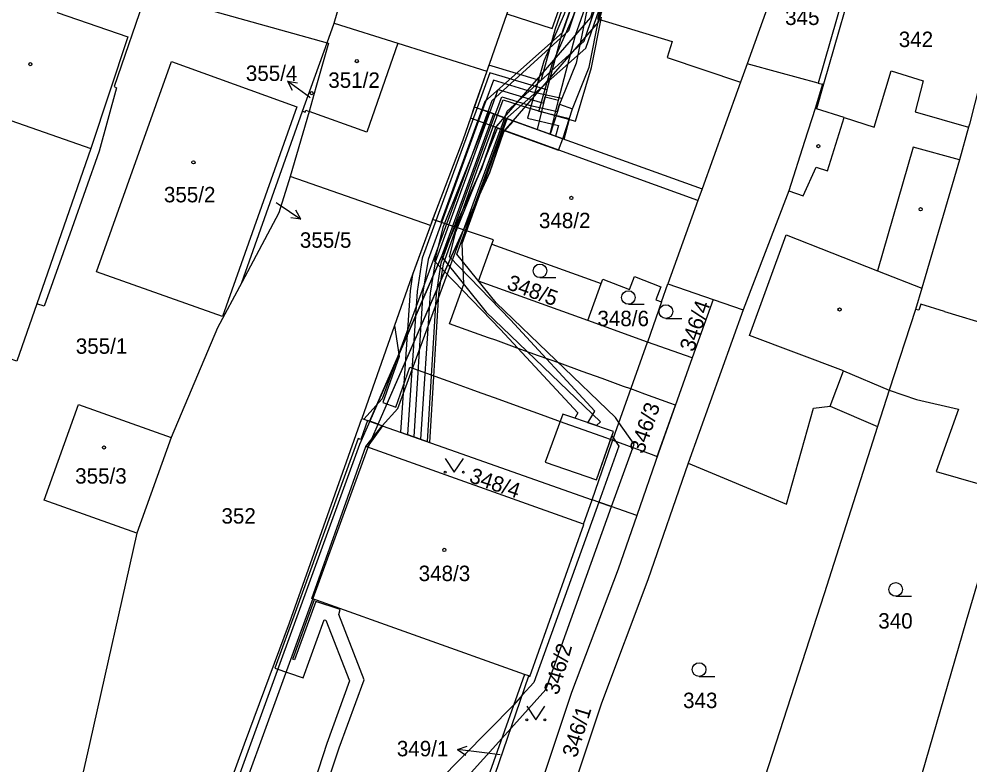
# Model space of a CAD drawing. Extents: x -644096 to -634268, y -1141430 to -1133463.
# Drawn here: x -639673.5 to -639568.7, y -1138210.9 to -1138128.6 of the extents above; entities that cross this region are included whole.
import ezdxf

# ---------------------------------------------------------------- set-up
doc = ezdxf.new("R2010")
doc.units = 0
for name, color, linetype in [('B_Hranice _3D', 7, 'Continuous'), ('M_Svah_Nasyp', 7, 'Continuous'), ('M_Svah_Zarez', 7, 'Continuous'), ('spodek_zarez', 7, 'Continuous'), ('svrsek_osa_sjezdy', 7, 'Continuous'), ('svrsek_osa_terminal_VRT', 7, 'Continuous'), ('svrsek_osa_VRT', 7, 'Continuous'), ('svrsek_popisy_VRT', 7, 'Continuous'), ('terminal_VRT', 7, 'Continuous')]:
    doc.layers.add(name, color=color, linetype=linetype)

msp = doc.modelspace()

# ---------------------------------------------------------------- linework, layer by layer
at = {"layer": 'B_Hranice _3D'}
for points in [[(-639634.84, -1138172.96), (-639633.9, -1138173.3), (-639625.96, -1138155.1), (-639621.58, -1138145.51), (-639620.07, -1138141.06), (-639619.01, -1138139.84), (-639609.58, -1138128.93), (-639606.79, -1138119.99), (-639609.01, -1138119.3), (-639607.44, -1138114.89), (-639608.39, -1138114.57), (-639610.29, -1138119.94), (-639608.05, -1138120.65), (-639610.48, -1138128.43), (-639620.02, -1138139.48), (-639620.95, -1138140.56), (-639622.52, -1138145.15), (-639626.88, -1138154.7)], [(-639608.39, -1138114.57), (-639610.29, -1138119.94), (-639608.05, -1138120.65), (-639610.48, -1138128.43), (-639620.02, -1138139.48), (-639619.01, -1138139.84), (-639609.58, -1138128.93), (-639606.79, -1138119.99), (-639609.01, -1138119.3), (-639607.44, -1138114.89)], [(-639635.48, -1138172.74), (-639633.44, -1138173.46), (-639631.72, -1138171.57), (-639619.94, -1138139.5), (-639619.67, -1138138.76), (-639611.16, -1138131.03), (-639605.91, -1138115.41), (-639607.81, -1138114.77), (-639612.9, -1138129.91), (-639621.37, -1138137.62), (-639621.81, -1138138.83), (-639633.46, -1138170.51)], [(-639630.65, -1138174.44), (-639629.18, -1138174.96), (-639628.11, -1138158.83), (-639627.57, -1138155.37), (-639621.59, -1138138.91), (-639620.67, -1138136.39), (-639615.65, -1138137.88), (-639615.48, -1138137.18), (-639614.02, -1138137.54), (-639612.11, -1138130.39), (-639609.61, -1138123.27), (-639607.21, -1138116.35), (-639606.81, -1138115.11), (-639608.23, -1138114.63), (-639608.63, -1138115.87), (-639611.03, -1138122.77), (-639613.55, -1138129.95), (-639615.28, -1138136.42), (-639621.59, -1138134.55), (-639622.99, -1138138.41), (-639629.03, -1138154.99), (-639629.61, -1138158.67)], [(-639607.1, -1138115.51), (-639610.96, -1138127.98), (-639612.07, -1138133.48), (-639613.63, -1138137.38), (-639616.87, -1138136.66), (-639621.19, -1138135.33), (-639622.39, -1138138.62), (-639628.4, -1138155.11), (-639628.97, -1138158.74), (-639629.95, -1138174.69), (-639628.47, -1138175.21), (-639627.47, -1138158.9), (-639626.94, -1138155.49), (-639620.98, -1138139.13), (-639620.27, -1138137.19), (-639617.25, -1138138.12), (-639614.13, -1138138.8), (-639613.88, -1138138), (-639612.46, -1138138.5), (-639610.63, -1138133.92), (-639609.5, -1138128.36), (-639606.12, -1138117.39), (-639605.89, -1138117.46), (-639605.45, -1138116.02)], [(-639622.47, -1138138.59), (-639619.65, -1138139.61), (-639619.58, -1138139.42), (-639610.98, -1138131.81), (-639605.37, -1138115.6), (-639605.74, -1138115.47), (-639608.21, -1138114.63), (-639613.56, -1138130.09), (-639622.14, -1138137.68)], [(-639608.69, -1138115), (-639613.37, -1138128.08), (-639615.63, -1138133.26), (-639617.44, -1138139.54), (-639614.01, -1138140.35), (-639614.32, -1138141.52), (-639613.38, -1138141.86), (-639612.77, -1138139.61), (-639616.18, -1138138.8), (-639614.69, -1138133.6), (-639612.43, -1138128.44), (-639607.75, -1138115.34)], [(-639608.23, -1138114.63), (-639608.63, -1138115.87), (-639611.03, -1138122.77), (-639613.55, -1138129.95), (-639615.28, -1138136.42), (-639615.48, -1138137.18), (-639615.65, -1138137.88), (-639616.34, -1138140.8), (-639614.92, -1138141.31), (-639614.02, -1138137.54), (-639612.11, -1138130.39), (-639609.61, -1138123.27), (-639607.21, -1138116.35), (-639606.81, -1138115.11)], [(-639614.93, -1138141.31), (-639613.52, -1138141.81), (-639612.46, -1138138.5), (-639610.63, -1138133.92), (-639609.5, -1138128.36), (-639606.12, -1138117.39), (-639605.89, -1138117.46), (-639605.45, -1138116.02), (-639607.1, -1138115.51), (-639610.96, -1138127.98), (-639612.07, -1138133.48), (-639613.63, -1138137.38), (-639613.88, -1138138), (-639614.13, -1138138.8)], [(-639622.47, -1138138.59), (-639626.97, -1138151.01), (-639627.89, -1138150.71), (-639628.14, -1138151.39), (-639630.43, -1138157.7), (-639632.09, -1138162.4), (-639631.6, -1138165.81), (-639633.37, -1138170.89), (-639631.96, -1138171.4), (-639630.39, -1138167.02), (-639627.66, -1138168), (-639625.3, -1138168.85), (-639623.69, -1138169.43), (-639622.96, -1138169.69), (-639620.6, -1138170.54), (-639618.25, -1138171.39), (-639615.9, -1138172.24), (-639613.4, -1138173.13), (-639611.2, -1138173.92), (-639608.82, -1138174.78), (-639608.02, -1138175.07), (-639606.49, -1138175.62), (-639603.76, -1138176.6), (-639603.11, -1138176.84), (-639602.98, -1138176.45), (-639601.1, -1138171.18), (-639601.73, -1138170.96), (-639604.48, -1138169.97), (-639606.03, -1138169.41), (-639606.82, -1138169.12), (-639609.18, -1138168.27), (-639611.4, -1138167.47), (-639613.87, -1138166.58), (-639616.21, -1138165.74), (-639618.56, -1138164.89), (-639620.92, -1138164.04), (-639621.71, -1138163.76), (-639623.27, -1138163.2), (-639626.01, -1138162.21), (-639624.43, -1138157.84), (-639624.64, -1138153.38), (-639619.65, -1138139.61)], [(-639620, -1138139.48), (-639620.9, -1138140.51), (-639622.51, -1138145.14), (-639626.89, -1138154.72), (-639634.83, -1138172.97), (-639635.95, -1138175.55), (-639652.4, -1138220.71), (-639651.43, -1138220.96), (-639635.03, -1138175.93), (-639635, -1138175.87), (-639634.58, -1138174.9), (-639633.89, -1138173.3), (-639625.97, -1138155.12), (-639621.59, -1138145.52), (-639620.02, -1138141.03), (-639618.98, -1138139.85)], [(-639613.54, -1138141.8), (-639621.65, -1138138.89), (-639626.78, -1138151.6), (-639627.67, -1138155.3), (-639620.39, -1138162.83), (-639611.86, -1138172.05), (-639612.21, -1138172.63), (-639613.53, -1138172.17), (-639615.46, -1138177.47), (-639609.8, -1138179.43), (-639607.94, -1138174.1), (-639610.76, -1138173.13), (-639609.98, -1138171.87), (-639619.29, -1138161.79), (-639626.01, -1138154.84), (-639625.34, -1138152.06), (-639620.73, -1138140.63), (-639613.99, -1138143.06)], [(-639621.18, -1138139.06), (-639626.91, -1138154.81), (-639621.98, -1138160.94), (-639609.36, -1138173.04), (-639609.81, -1138173.45), (-639613.53, -1138172.17), (-639615.46, -1138177.47), (-639609.8, -1138179.43), (-639608.11, -1138174.59), (-639607.94, -1138174.83), (-639607.35, -1138175.7), (-639609.57, -1138181.88), (-639608.15, -1138182.38), (-639605.67, -1138175.48), (-639607.33, -1138173.09), (-639607.7, -1138172.56), (-639620.88, -1138159.92), (-639625.21, -1138154.53), (-639619.77, -1138139.56)], [(-639652.4, -1138220.71), (-639651.43, -1138220.96), (-639635.03, -1138175.93), (-639635, -1138175.87), (-639634.58, -1138174.9), (-639633.89, -1138173.3), (-639634.83, -1138172.97), (-639635.95, -1138175.55)], [(-639609.57, -1138181.88), (-639616.73, -1138201.79), (-639618, -1138203.2), (-639618.94, -1138204.25), (-639635.7, -1138221.23), (-639636.6, -1138224.77), (-639635.15, -1138225.15), (-639634.48, -1138222.49), (-639633.04, -1138222.17), (-639620.27, -1138207.97), (-639619.26, -1138206.85), (-639615.41, -1138202.57), (-639608.15, -1138182.38)]]:
    msp.add_lwpolyline(points, close=True, dxfattribs=at)
for points in [[(-639609.44, -1138115.62), (-639614.36, -1138129.67), (-639615.95, -1138135.43), (-639621.69, -1138133.7), (-639621.92, -1138134.36), (-639624.56, -1138141.97), (-639627.59, -1138149.88), (-639628.14, -1138151.39), (-639630.1, -1138156.79), (-639630.38, -1138158.58), (-639631.42, -1138174.17), (-639628.21, -1138175.31), (-639627.19, -1138158.93), (-639626.68, -1138155.6), (-639622.86, -1138144.95), (-639620.11, -1138137.53), (-639617.35, -1138138.38), (-639612.12, -1138139.86), (-639610.36, -1138133.94), (-639609.25, -1138128.41)], [(-639640.06, -1138214.65), (-639638.22, -1138209), (-639635.44, -1138201.48), (-639635.88, -1138200.35), (-639638.25, -1138194.29), (-639638.08, -1138193.75), (-639640.79, -1138192.85), (-639643.12, -1138199.29), (-639643.31, -1138199.23), (-639640.93, -1138192.63), (-639641.23, -1138192.52), (-639635.27, -1138175.77), (-639635.09, -1138175.83), (-639633.37, -1138173.49), (-639633.44, -1138173.46), (-639635.06, -1138172.89), (-639635.8, -1138174.99), (-639636.09, -1138174.88), (-639642.92, -1138193.67), (-639645.29, -1138200.19), (-639642.16, -1138201.27), (-639639.86, -1138194.86), (-639639.67, -1138194.93), (-639637.06, -1138201.6), (-639639.56, -1138208.5), (-639641.39, -1138214.19)]]:
    msp.add_lwpolyline(points, dxfattribs=at)
at = {"layer": 'M_Svah_Nasyp'}
for p, q in [((-639581.34, -1138121.73), (-639585.35, -1138135.66)), ((-639631.73, -1138131.27), (-639621.92, -1138134.36)), ((-639589.7, -1138134.49), (-639593.2, -1138133.54)), ((-639585.35, -1138135.66), (-639589.7, -1138134.49)), ((-639579.18, -1138140.52), (-639577.3, -1138134.31)), ((-639577.3, -1138134.31), (-639573.77, -1138135.42)), ((-639573.77, -1138135.42), (-639574.66, -1138138.85)), ((-639683.8, -1138136.53), (-639665.6, -1138142.88)), ((-639584.77, -1138135.8), (-639585.55, -1138138.51)), ((-639585.35, -1138135.66), (-639584.89, -1138135.77)), ((-639585.55, -1138138.51), (-639585.69, -1138138.47)), ((-639582.5, -1138139.47), (-639585.55, -1138138.51)), ((-639598.62, -1138148.6), (-639623.72, -1138139.55)), ((-639584.32, -1138145.34), (-639582.5, -1138139.47)), ((-639582.5, -1138139.47), (-639579.18, -1138140.52)), ((-639574.66, -1138138.85), (-639568.75, -1138140.54)), ((-639574.86, -1138142.75), (-639578.8, -1138156.38)), ((-639569.75, -1138144.15), (-639574.86, -1138142.75)), ((-639586.99, -1138148.11), (-639585.57, -1138144.93)), ((-639585.57, -1138144.93), (-639584.32, -1138145.34)), ((-639588.6, -1138147.57), (-639586.99, -1138148.11)), ((-639592.91, -1138163.52), (-639588.88, -1138152.42)), ((-639588.88, -1138152.42), (-639578.8, -1138156.38)), ((-639578.8, -1138156.38), (-639573.91, -1138158.3)), ((-639574.24, -1138160.73), (-639574.6, -1138160.64)), ((-639574.03, -1138160.05), (-639574.24, -1138160.73)), ((-639571.41, -1138160.85), (-639574.03, -1138160.05)), ((-639571.41, -1138160.85), (-639561.59, -1138163.84)), ((-639582.54, -1138167.41), (-639592.91, -1138163.52)), ((-639584.01, -1138171.32), (-639582.54, -1138167.41)), ((-639582.54, -1138167.41), (-639577.53, -1138169.53))]:
    msp.add_line(p, q, dxfattribs=at)
for points in [[(-639619.72, -1138128.01), (-639614.7, -1138129.66), (-639612.7, -1138124.04), (-639608.76, -1138125.42), (-639609.71, -1138128.59), (-639601.45, -1138131.08), (-639602.03, -1138132.84), (-639593.93, -1138135.56)], [(-639621.35, -1138153.44), (-639621.18, -1138152.94), (-639627.89, -1138150.71)], [(-639617.75, -1138200.89), (-639641.23, -1138192.52), (-639635.27, -1138175.77)]]:
    msp.add_lwpolyline(points, dxfattribs=at)
at = {"layer": 'M_Svah_Zarez'}
for centre in [(-639672.28, -1138133.58), (-639636.25, -1138133.24), (-639641.23, -1138136.78), (-639585.33, -1138142.62), (-639654.28, -1138144.41), (-639612.58, -1138148.33), (-639574.05, -1138149.58), (-639582.99, -1138160.64), (-639664.15, -1138175.87), (-639626.6, -1138187.16)]:
    msp.add_circle(centre, 0.175, dxfattribs=at)
at = {"layer": 'spodek_zarez'}
msp.add_circle((-638683.07, -1137056.85), 1378.08, dxfattribs=at)
at = {"layer": 'svrsek_osa_sjezdy'}
for p, q in [((-639616.05, -1138157.13), (-639614.3, -1138157.13)), ((-639606.29, -1138160.07), (-639604.54, -1138160.07)), ((-639602.15, -1138161.62), (-639600.4, -1138161.62)), ((-639576.8, -1138192.27), (-639575.05, -1138192.27)), ((-639598.49, -1138201.11), (-639596.74, -1138201.11))]:
    msp.add_line(p, q, dxfattribs=at)
for points in [[(-639626.5, -1138177.08), (-639625.5, -1138178.58), (-639624.5, -1138177.08)], [(-639617.5, -1138204.41), (-639616.5, -1138205.91), (-639615.5, -1138204.41)]]:
    msp.add_lwpolyline(points, dxfattribs=at)
for centre, radius in [((-639616.05, -1138156.38), 0.75), ((-639606.29, -1138159.32), 0.75), ((-639602.15, -1138160.87), 0.75), ((-639626.5, -1138178.58), 0.1), ((-639624.5, -1138178.58), 0.1), ((-639576.8, -1138191.52), 0.75), ((-639598.49, -1138200.36), 0.75), ((-639617.5, -1138205.91), 0.1), ((-639615.5, -1138205.91), 0.1)]:
    msp.add_circle(centre, radius, dxfattribs=at)
at = {"layer": 'svrsek_osa_terminal_VRT'}
msp.add_arc((-642050.26, -1145189.6), 8802.25, 41.413152, 75.317049, dxfattribs=at)
at = {"layer": 'svrsek_popisy_VRT'}
for p, q in [((-639641.48, -1138137.22), (-639643.91, -1138135.46)), ((-639643.91, -1138135.46), (-639642.8, -1138135.64)), ((-639643.91, -1138135.46), (-639643.39, -1138136.45)), ((-639641.4, -1138137.28), (-639641.48, -1138137.22)), ((-639645.15, -1138148.85), (-639644.92, -1138149)), ((-639644.92, -1138149), (-639642.43, -1138150.68)), ((-639642.43, -1138150.68), (-639642.98, -1138149.7)), ((-639642.43, -1138150.68), (-639643.54, -1138150.53)), ((-639625.14, -1138209.18), (-639624.08, -1138208.81)), ((-639622.16, -1138209.55), (-639625.14, -1138209.18)), ((-639625.14, -1138209.18), (-639624.21, -1138209.8)), ((-639620.45, -1138209.78), (-639622.16, -1138209.55))]:
    msp.add_line(p, q, dxfattribs=at)
at = {"layer": 'terminal_VRT'}
for p, q in [((-639659.47, -1138125.65), (-639639.52, -1138131.22)), ((-639639.52, -1138131.22), (-639638.74, -1138129.06)), ((-639642.24, -1138138.78), (-639639.52, -1138131.22)), ((-639623.29, -1138138.3), (-639598.16, -1138147.33)), ((-639648.94, -1138157.65), (-639642.24, -1138138.78)), ((-639641.53, -1138138.79), (-639643.62, -1138145.97)), ((-639628.14, -1138151.39), (-639643.62, -1138145.97)), ((-639610.78, -1138161.86), (-639609.3, -1138157.78)), ((-639602.65, -1138159.8), (-639601.93, -1138157.8)), ((-639601.93, -1138157.8), (-639596.94, -1138159.54)), ((-639596.94, -1138159.54), (-639599.25, -1138165.99)), ((-639596.94, -1138159.54), (-639593.64, -1138160.69)), ((-639602.65, -1138159.8), (-639604.2, -1138164.23)), ((-639593.64, -1138160.69), (-639599.68, -1138177.61)), ((-639574.6, -1138160.64), (-639577.53, -1138169.53)), ((-639604.2, -1138164.23), (-639610.78, -1138161.86)), ((-639599.25, -1138165.99), (-639604.2, -1138164.23)), ((-639577.53, -1138169.53), (-639578.79, -1138173.54)), ((-639577.53, -1138169.53), (-639574.5, -1138170.56)), ((-639656.72, -1138174.76), (-639660.52, -1138185.32)), ((-639611.25, -1138184.34), (-639610.3, -1138181.62)), ((-639605.37, -1138183.36), (-639610.3, -1138181.62)), ((-639626.37, -1138227.4), (-639617.26, -1138201.07))]:
    msp.add_line(p, q, dxfattribs=at)
for points in [[(-639638.74, -1138129.06), (-639638.01, -1138126.49), (-639637.48, -1138124.64), (-639635.9, -1138119.12), (-639633.23, -1138110.58), (-639632.65, -1138108.87), (-639632.19, -1138107.53)], [(-639614.6, -1138112.65), (-639615.15, -1138114.33), (-639618.63, -1138124.88), (-639619.72, -1138128.01), (-639621.92, -1138134.36), (-639623.29, -1138138.3)], [(-639588.41, -1138120.24), (-639588.76, -1138121.23), (-639593.2, -1138133.54), (-639593.93, -1138135.56), (-639595.72, -1138140.55), (-639598.16, -1138147.33)], [(-639580.75, -1138121.85), (-639584.77, -1138135.8), (-639584.89, -1138135.77), (-639585.69, -1138138.47), (-639586.85, -1138142.1), (-639588.6, -1138147.57), (-639593.64, -1138160.69)], [(-639677.36, -1138125.08), (-639675.08, -1138125.84), (-639674.13, -1138123.31), (-639668.41, -1138125.31), (-639669.3, -1138127.89), (-639661.51, -1138130.58), (-639665.6, -1138142.88), (-639671.55, -1138160.01)], [(-639659.47, -1138125.65), (-639663.02, -1138136.06), (-639662.78, -1138136.19), (-639664.67, -1138143.18), (-639667.69, -1138151.71), (-639670.76, -1138160.28), (-639671.55, -1138160.01)], [(-639565.18, -1138126.59), (-639568.67, -1138140.21), (-639568.75, -1138140.54), (-639569.75, -1138144.15), (-639573.91, -1138158.3), (-639574.6, -1138160.64)], [(-639638.74, -1138129.06), (-639631.73, -1138131.27), (-639635.16, -1138141.07), (-639641.53, -1138138.79)], [(-639639.52, -1138131.22), (-639639.37, -1138131.26), (-639640.76, -1138136.15), (-639641.53, -1138138.79)], [(-639651.08, -1138161.4), (-639664.97, -1138156.47), (-639656.71, -1138133.3), (-639642.86, -1138138.27), (-639651.08, -1138161.4)], [(-639642.24, -1138138.78), (-639641.96, -1138138.86), (-639641.89, -1138138.66), (-639641.53, -1138138.79)], [(-639623.29, -1138138.3), (-639623.72, -1138139.55), (-639624.56, -1138141.97), (-639627.59, -1138149.88), (-639627.89, -1138150.71), (-639628.14, -1138151.39)], [(-639643.62, -1138145.97), (-639644.85, -1138149.98), (-639648.94, -1138157.65)], [(-639598.16, -1138147.33), (-639598.62, -1138148.6), (-639601.93, -1138157.8)], [(-639628.14, -1138151.39), (-639630.43, -1138157.7), (-639633.3, -1138165.85), (-639635.71, -1138172.66)], [(-639610.78, -1138161.86), (-639622.82, -1138157.52), (-639621.35, -1138153.44), (-639609.3, -1138157.78)], [(-639609.3, -1138157.78), (-639609.12, -1138157.31), (-639606.15, -1138158.45), (-639605.6, -1138157.02), (-639602.71, -1138158.14), (-639603.26, -1138159.56), (-639602.65, -1138159.8)], [(-639648.94, -1138157.65), (-639651.61, -1138162.66), (-639656.72, -1138174.76)], [(-639671.55, -1138160.01), (-639673.76, -1138166.34), (-639674.62, -1138166.04), (-639676.26, -1138170.75), (-639675.46, -1138171.03), (-639685.66, -1138200.35)], [(-639610.3, -1138181.62), (-639607.75, -1138174.28), (-639604.2, -1138164.23)], [(-639599.25, -1138165.99), (-639602.98, -1138176.45), (-639605.37, -1138183.36)], [(-639660.52, -1138185.32), (-639670.75, -1138181.66), (-639666.97, -1138171.13), (-639656.72, -1138174.76)], [(-639574.5, -1138170.56), (-639569.88, -1138171.65), (-639572.35, -1138178.51), (-639564.79, -1138180.7)], [(-639599.68, -1138177.61), (-639588.86, -1138182.13), (-639585.86, -1138171.53), (-639584.01, -1138171.32), (-639578.79, -1138173.54)], [(-639653.04, -1138220.55), (-639648.66, -1138208.55), (-639643.68, -1138195.2), (-639635.71, -1138172.66)], [(-639635.71, -1138172.66), (-639635.48, -1138172.74), (-639633.44, -1138173.46)], [(-639611.25, -1138184.34), (-639635.27, -1138175.77), (-639633.44, -1138173.46)], [(-639633.44, -1138173.46), (-639626.02, -1138176.08), (-639610.3, -1138181.62)], [(-639578.79, -1138173.54), (-639584.7, -1138192.01), (-639591.22, -1138212.24), (-639594.54, -1138222.29)], [(-639599.68, -1138177.61), (-639604.14, -1138190.48), (-639609.25, -1138204.06), (-639615.69, -1138223.35), (-639617.39, -1138228.74)], [(-639564.79, -1138180.7), (-639569.01, -1138195), (-639575.17, -1138216.22)], [(-639605.37, -1138183.36), (-639607.43, -1138189.29), (-639612.55, -1138202.89), (-639616.09, -1138213.47), (-639619.02, -1138222.27), (-639620.89, -1138228.22)], [(-639617.26, -1138201.07), (-639617.16, -1138201.11), (-639611.21, -1138184.35), (-639611.25, -1138184.34)], [(-639660.52, -1138185.32), (-639665.72, -1138208.42), (-639667.61, -1138216.81)], [(-639617.26, -1138201.07), (-639617.75, -1138200.89), (-639621.18, -1138210.53), (-639624.2, -1138219), (-639626.59, -1138225.77), (-639626.89, -1138226.75), (-639626.33, -1138226.89), (-639626.37, -1138227.4)]]:
    msp.add_lwpolyline(points, dxfattribs=at)

# ---------------------------------------------------------------- texts
at = {"layer": 'svrsek_osa_VRT'}
for s, p in [('345', (-639589, -1138129.26)), ('342', (-639576.46, -1138131.69)), ('355/4', (-639648.5, -1138135.43)), ('351/2', (-639639.4, -1138136.19)), ('355/2', (-639657.54, -1138148.82)), ('348/2', (-639616.16, -1138151.67)), ('355/5', (-639642.54, -1138153.83)), ('348/6', (-639609.71, -1138162.48)), ('355/1', (-639667.26, -1138165.53)), ('355/3', (-639667.33, -1138179.85)), ('352', (-639651.19, -1138184.26)), ('348/3', (-639629.43, -1138190.6)), ('340', (-639578.72, -1138195.84)), ('343', (-639600.26, -1138204.61)), ('349/1', (-639631.84, -1138209.93))]:
    msp.add_text(s, height=1.7, dxfattribs=at).set_placement(p)
for s, rotation, p in [('348/5', 340, (-639619.81, -1138158.35)), ('346/4', 71, (-639599.08, -1138165.4)), ('346/3', 71, (-639604.62, -1138176.65)), ('348/4', 341, (-639623.96, -1138179.66)), ('346/2', 74, (-639614.04, -1138203.25)), ('346/1', 73, (-639612.01, -1138210.16))]:
    msp.add_text(s, height=1.7, rotation=rotation, dxfattribs=at).set_placement(p)

doc.saveas('drawing.dxf')
